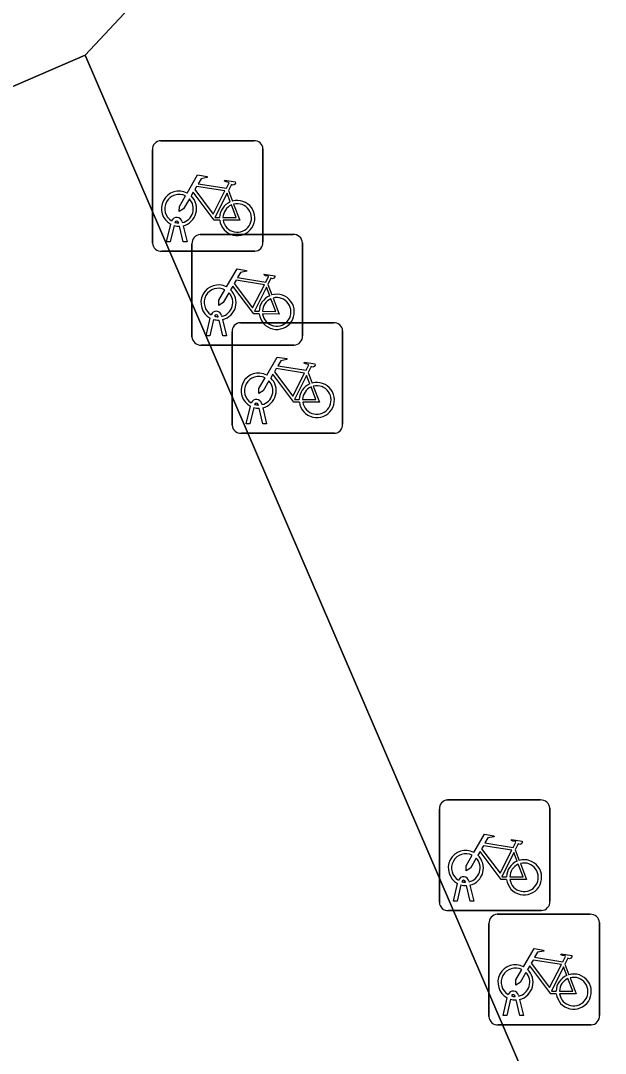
# Model space of a CAD drawing. Extents: x 159371 to 159986, y 382987 to 383597.
# Drawn here: x 159629.68 to 159634.97, y 383544.68 to 383554.01 of the extents above; entities that cross this region are included whole.
import ezdxf

# ---------------------------------------------------------------- set-up
doc = ezdxf.new("R2010")
doc.units = 0
for name, color, linetype in [('IMGEO_Fietsenrek', 7, 'Continuous'), ('IMGEO_Pand', 7, 'Continuous'), ('IMGEO_Rijbaan_lokaal_open', 7, 'Continuous'), ('IMGEO_Voetpad_open', 7, 'Continuous')]:
    doc.layers.add(name, color=color, linetype=linetype)

msp = doc.modelspace()

# ---------------------------------------------------------------- linework, layer by layer
at = {"layer": 'IMGEO_Fietsenrek'}
for p, q in [((159630.9479, 383552.9295), (159631.7888, 383552.9295)), ((159631.7888, 383552.9295), (159630.9479, 383552.9295)), ((159630.8735, 383552.0049), (159630.8735, 383552.8458)), ((159630.8735, 383552.8458), (159630.8735, 383552.0049)), ((159631.8725, 383552.8551), (159631.8725, 383552.0142)), ((159631.8725, 383552.0142), (159631.8725, 383552.8551)), ((159631.5602, 383552.4792), (159631.5965, 383552.384)), ((159631.0005, 383552.0143), (159631.0388, 383552.1743)), ((159631.0692, 383552.1621), (159631.0339, 383552.0143)), ((159631.1109, 383552.1859), (159631.1099, 383552.1902)), ((159631.152, 383552.0143), (159631.1181, 383552.156)), ((159631.1416, 383552.1974), (159631.1434, 383552.1895)), ((159631.1504, 383552.1603), (159631.1854, 383552.0143)), ((159631.3049, 383552.0815), (159632.1458, 383552.0815)), ((159632.1458, 383552.0815), (159631.3049, 383552.0815)), ((159631.0339, 383552.0143), (159631.0005, 383552.0143)), ((159631.1854, 383552.0143), (159631.152, 383552.0143)), ((159631.2305, 383551.1569), (159631.2305, 383551.9978)), ((159631.2305, 383551.9978), (159631.2305, 383551.1569)), ((159632.2295, 383552.0071), (159632.2295, 383551.1662)), ((159632.2295, 383551.1662), (159632.2295, 383552.0071)), ((159631.7981, 383551.9305), (159630.9572, 383551.9305)), ((159630.9572, 383551.9305), (159631.7981, 383551.9305)), ((159631.9172, 383551.6312), (159631.9535, 383551.536)), ((159631.3575, 383551.1663), (159631.3958, 383551.3263)), ((159631.4262, 383551.3141), (159631.3909, 383551.1663)), ((159631.4679, 383551.3379), (159631.4669, 383551.3422)), ((159631.509, 383551.1663), (159631.4751, 383551.308)), ((159631.4986, 383551.3494), (159631.5004, 383551.3415)), ((159631.5074, 383551.3123), (159631.5424, 383551.1663)), ((159631.6679, 383551.2845), (159632.5088, 383551.2845)), ((159632.5088, 383551.2845), (159631.6679, 383551.2845)), ((159631.5935, 383550.3599), (159631.5935, 383551.2008)), ((159631.5935, 383551.2008), (159631.5935, 383550.3599)), ((159632.5925, 383551.2101), (159632.5925, 383550.3692)), ((159632.5925, 383550.3692), (159632.5925, 383551.2101)), ((159631.3909, 383551.1663), (159631.3575, 383551.1663)), ((159631.5424, 383551.1663), (159631.509, 383551.1663)), ((159632.1551, 383551.0825), (159631.3142, 383551.0825)), ((159631.3142, 383551.0825), (159632.1551, 383551.0825)), ((159632.2802, 383550.8342), (159632.3165, 383550.739)), ((159631.8309, 383550.5409), (159631.8299, 383550.5452)), ((159631.8616, 383550.5524), (159631.8634, 383550.5445)), ((159631.7205, 383550.3693), (159631.7588, 383550.5293)), ((159631.7892, 383550.5171), (159631.7539, 383550.3693)), ((159631.872, 383550.3693), (159631.8381, 383550.511)), ((159631.8704, 383550.5153), (159631.9054, 383550.3693)), ((159631.7539, 383550.3693), (159631.7205, 383550.3693)), ((159631.9054, 383550.3693), (159631.872, 383550.3693)), ((159632.5181, 383550.2855), (159631.6772, 383550.2855)), ((159631.6772, 383550.2855), (159632.5181, 383550.2855)), ((159633.5419, 383546.9715), (159634.3828, 383546.9715)), ((159634.3828, 383546.9715), (159633.5419, 383546.9715)), ((159634.4665, 383546.8971), (159634.4665, 383546.0562)), ((159634.4665, 383546.0562), (159634.4665, 383546.8971)), ((159633.4675, 383546.0469), (159633.4675, 383546.8878)), ((159633.4675, 383546.8878), (159633.4675, 383546.0469)), ((159634.1542, 383546.5212), (159634.1905, 383546.426)), ((159633.5945, 383546.0563), (159633.6328, 383546.2163)), ((159633.6632, 383546.2041), (159633.6279, 383546.0563)), ((159633.7049, 383546.2279), (159633.7039, 383546.2322)), ((159633.746, 383546.0563), (159633.7121, 383546.198)), ((159633.7356, 383546.2394), (159633.7374, 383546.2315)), ((159633.7444, 383546.2023), (159633.7794, 383546.0563)), ((159633.6279, 383546.0563), (159633.5945, 383546.0563)), ((159633.7794, 383546.0563), (159633.746, 383546.0563)), ((159634.3921, 383545.9725), (159633.5512, 383545.9725)), ((159633.5512, 383545.9725), (159634.3921, 383545.9725)), ((159633.9909, 383545.9385), (159634.8318, 383545.9385)), ((159634.8318, 383545.9385), (159633.9909, 383545.9385)), ((159633.9165, 383545.0139), (159633.9165, 383545.8548)), ((159633.9165, 383545.8548), (159633.9165, 383545.0139)), ((159634.9155, 383545.8641), (159634.9155, 383545.0232)), ((159634.9155, 383545.0232), (159634.9155, 383545.8641)), ((159634.6032, 383545.4882), (159634.6395, 383545.393)), ((159634.0435, 383545.0233), (159634.0818, 383545.1833)), ((159634.1122, 383545.1711), (159634.0769, 383545.0233)), ((159634.1539, 383545.1949), (159634.1529, 383545.1992)), ((159634.195, 383545.0233), (159634.1611, 383545.165)), ((159634.1846, 383545.2064), (159634.1864, 383545.1985)), ((159634.1934, 383545.1693), (159634.2284, 383545.0233)), ((159634.8411, 383544.9395), (159634.0002, 383544.9395)), ((159634.0002, 383544.9395), (159634.8411, 383544.9395)), ((159634.0769, 383545.0233), (159634.0435, 383545.0233)), ((159634.2284, 383545.0233), (159634.195, 383545.0233))]:
    msp.add_line(p, q, dxfattribs=at)
for points in [[(159631.1861, 383552.4562), (159631.2808, 383552.6197), (159631.367, 383552.6059), (159631.3687, 383552.5972), (159631.3126, 383552.5863), (159631.2864, 383552.541), (159631.5416, 383552.5002)], [(159631.5287, 383552.475), (159631.2719, 383552.516), (159631.2552, 383552.4872), (159631.4222, 383552.2669), (159631.5287, 383552.475)], [(159631.5416, 383552.5002), (159631.5666, 383552.549), (159631.5615, 383552.553), (159631.5383, 383552.5567), (159631.5256, 383552.5642), (159631.5246, 383552.5673), (159631.5268, 383552.5719), (159631.6216, 383552.5568), (159631.6239, 383552.5465), (159631.6145, 383552.5341), (159631.6021, 383552.5277), (159631.5876, 383552.5339), (159631.5602, 383552.4792)], [(159631.2068, 383552.4037), (159631.1552, 383552.3145), (159631.1153, 383552.2885), (159631.1165, 383552.336), (159631.171, 383552.4302)], [(159631.4818, 383552.2115), (159631.4321, 383552.2116), (159631.2414, 383552.4633), (159631.2224, 383552.4305)], [(159631.5767, 383552.377), (159631.5474, 383552.4538), (159631.438, 383552.2357), (159631.4807, 383552.2356)], [(159631.5107, 383552.2355), (159631.6306, 383552.2353), (159631.5874, 383552.3489)], [(159631.6072, 383552.3558), (159631.6622, 383552.2112), (159631.5121, 383552.2115)], [(159631.5431, 383551.6082), (159631.6378, 383551.7717), (159631.724, 383551.7579), (159631.7257, 383551.7492), (159631.6696, 383551.7383), (159631.6434, 383551.693), (159631.8986, 383551.6522)], [(159631.8857, 383551.627), (159631.6289, 383551.668), (159631.6122, 383551.6392), (159631.7792, 383551.4189), (159631.8857, 383551.627)], [(159631.8986, 383551.6522), (159631.9236, 383551.701), (159631.9185, 383551.705), (159631.8953, 383551.7087), (159631.8826, 383551.7162), (159631.8816, 383551.7193), (159631.8838, 383551.7239), (159631.9786, 383551.7088), (159631.9809, 383551.6985), (159631.9715, 383551.6861), (159631.9591, 383551.6797), (159631.9446, 383551.6859), (159631.9172, 383551.6312)], [(159631.5638, 383551.5557), (159631.5122, 383551.4665), (159631.4723, 383551.4405), (159631.4735, 383551.488), (159631.528, 383551.5822)], [(159631.8388, 383551.3635), (159631.7891, 383551.3636), (159631.5984, 383551.6153), (159631.5794, 383551.5825)], [(159631.9337, 383551.529), (159631.9044, 383551.6058), (159631.795, 383551.3877), (159631.8377, 383551.3876)], [(159631.8677, 383551.3875), (159631.9876, 383551.3873), (159631.9444, 383551.5009)], [(159631.9642, 383551.5078), (159632.0192, 383551.3632), (159631.8691, 383551.3635)], [(159631.9061, 383550.8112), (159632.0008, 383550.9747), (159632.087, 383550.9609), (159632.0887, 383550.9522), (159632.0326, 383550.9413), (159632.0064, 383550.896), (159632.2616, 383550.8552)], [(159632.2616, 383550.8552), (159632.2866, 383550.904), (159632.2815, 383550.908), (159632.2583, 383550.9117), (159632.2456, 383550.9192), (159632.2446, 383550.9223), (159632.2468, 383550.9269), (159632.3416, 383550.9118), (159632.3439, 383550.9015), (159632.3345, 383550.8891), (159632.3221, 383550.8827), (159632.3076, 383550.8889), (159632.2802, 383550.8342)], [(159632.2018, 383550.5665), (159632.1521, 383550.5666), (159631.9614, 383550.8183), (159631.9424, 383550.7855)], [(159632.2487, 383550.83), (159631.9919, 383550.871), (159631.9752, 383550.8422), (159632.1422, 383550.6219), (159632.2487, 383550.83)], [(159631.9268, 383550.7587), (159631.8752, 383550.6695), (159631.8353, 383550.6435), (159631.8365, 383550.691), (159631.891, 383550.7852)], [(159632.2967, 383550.732), (159632.2674, 383550.8088), (159632.158, 383550.5907), (159632.2007, 383550.5906)], [(159632.2307, 383550.5905), (159632.3506, 383550.5903), (159632.3074, 383550.7039)], [(159632.3272, 383550.7108), (159632.3822, 383550.5662), (159632.2321, 383550.5665)], [(159633.7801, 383546.4982), (159633.8748, 383546.6617), (159633.961, 383546.6479), (159633.9627, 383546.6392), (159633.9066, 383546.6283), (159633.8804, 383546.583), (159634.1356, 383546.5422)], [(159634.1356, 383546.5422), (159634.1606, 383546.591), (159634.1555, 383546.595), (159634.1323, 383546.5987), (159634.1196, 383546.6062), (159634.1186, 383546.6093), (159634.1208, 383546.6139), (159634.2156, 383546.5988), (159634.2179, 383546.5885), (159634.2085, 383546.5761), (159634.1961, 383546.5697), (159634.1816, 383546.5759), (159634.1542, 383546.5212)], [(159634.1227, 383546.517), (159633.8659, 383546.558), (159633.8492, 383546.5292), (159634.0162, 383546.3089), (159634.1227, 383546.517)], [(159633.8008, 383546.4457), (159633.7492, 383546.3565), (159633.7093, 383546.3305), (159633.7105, 383546.378), (159633.765, 383546.4722)], [(159634.0758, 383546.2535), (159634.0261, 383546.2536), (159633.8354, 383546.5053), (159633.8164, 383546.4725)], [(159634.1707, 383546.419), (159634.1414, 383546.4958), (159634.032, 383546.2777), (159634.0747, 383546.2776)], [(159634.1047, 383546.2775), (159634.2246, 383546.2773), (159634.1814, 383546.3909)], [(159634.2012, 383546.3978), (159634.2562, 383546.2532), (159634.1061, 383546.2535)], [(159634.2291, 383545.4652), (159634.3238, 383545.6287), (159634.41, 383545.6149), (159634.4117, 383545.6062), (159634.3556, 383545.5953), (159634.3294, 383545.55), (159634.5846, 383545.5092)], [(159634.5717, 383545.484), (159634.3149, 383545.525), (159634.2982, 383545.4962), (159634.4652, 383545.2759), (159634.5717, 383545.484)], [(159634.5846, 383545.5092), (159634.6096, 383545.558), (159634.6045, 383545.562), (159634.5813, 383545.5657), (159634.5686, 383545.5732), (159634.5676, 383545.5763), (159634.5698, 383545.5809), (159634.6646, 383545.5658), (159634.6669, 383545.5555), (159634.6575, 383545.5431), (159634.6451, 383545.5367), (159634.6306, 383545.5429), (159634.6032, 383545.4882)], [(159634.2498, 383545.4127), (159634.1982, 383545.3235), (159634.1583, 383545.2975), (159634.1595, 383545.345), (159634.214, 383545.4392)], [(159634.5248, 383545.2205), (159634.4751, 383545.2206), (159634.2844, 383545.4723), (159634.2654, 383545.4395)], [(159634.6197, 383545.386), (159634.5904, 383545.4628), (159634.481, 383545.2447), (159634.5237, 383545.2446)], [(159634.5537, 383545.2445), (159634.6736, 383545.2443), (159634.6304, 383545.3579)], [(159634.6502, 383545.3648), (159634.7052, 383545.2202), (159634.5551, 383545.2205)]]:
    msp.add_lwpolyline(points, dxfattribs=at)
for centre, radius, start, end in [((159630.9512, 383552.8516), 0.0779, 92.4484, 184.28452), ((159630.9512, 383552.8516), 0.0779, 92.4484, 184.28452), ((159631.7946, 383552.8518), 0.0779, 2.4484, 94.28452), ((159631.7946, 383552.8518), 0.0779, 2.4484, 94.28452), ((159631.1131, 383552.3149), 0.159, 62.67661, 242.13685), ((159631.1131, 383552.3149), 0.129, 63.31916, 238.90302), ((159631.1131, 383552.3149), 0.129, 283.60429, 43.43025), ((159631.1131, 383552.3149), 0.159, 283.5766, 46.60424), ((159631.6397, 383552.2309), 0.159, 113.3408, 178.32165), ((159631.6397, 383552.2309), 0.159, 187.0065, 105.77075), ((159631.6397, 383552.2309), 0.129, 113.92302, 177.95563), ((159631.6397, 383552.2309), 0.129, 188.67146, 104.58832), ((159631.0929, 383552.1863), 0.0499, 12.8025, 158.69338), ((159631.1131, 383552.3149), 0.159, 253.99666, 271.78671), ((159631.0929, 383552.1863), 0.0174, 12.8025, 163.45023), ((159631.1131, 383552.3149), 0.129, 253.41502, 269.02044), ((159631.3082, 383552.0036), 0.0779, 92.4484, 184.28452), ((159631.3082, 383552.0036), 0.0779, 92.4484, 184.28452), ((159632.1516, 383552.0038), 0.0779, 2.4484, 94.28452), ((159632.1516, 383552.0038), 0.0779, 2.4484, 94.28452), ((159630.9514, 383552.0082), 0.0779, 182.4484, 274.28452), ((159630.9514, 383552.0082), 0.0779, 182.4484, 274.28452), ((159631.7948, 383552.0084), 0.0779, 272.4484, 4.28452), ((159631.7948, 383552.0084), 0.0779, 272.4484, 4.28452), ((159631.4701, 383551.4669), 0.159, 62.67661, 242.13685), ((159631.4701, 383551.4669), 0.129, 63.31916, 238.90302), ((159631.4701, 383551.4669), 0.159, 283.5766, 46.60424), ((159631.4701, 383551.4669), 0.129, 283.60429, 43.43025), ((159631.9967, 383551.3829), 0.159, 113.3408, 178.32165), ((159631.9967, 383551.3829), 0.159, 187.0065, 105.77075), ((159631.9967, 383551.3829), 0.129, 113.92302, 177.95563), ((159631.9967, 383551.3829), 0.129, 188.67146, 104.58832), ((159631.4499, 383551.3383), 0.0499, 12.8025, 158.69338), ((159631.4701, 383551.4669), 0.159, 253.99666, 271.78671), ((159631.4499, 383551.3383), 0.0174, 12.8025, 163.45023), ((159631.4701, 383551.4669), 0.129, 253.41502, 269.02044), ((159631.6712, 383551.2066), 0.0779, 92.4484, 184.28452), ((159631.6712, 383551.2066), 0.0779, 92.4484, 184.28452), ((159632.5146, 383551.2068), 0.0779, 2.4484, 94.28452), ((159632.5146, 383551.2068), 0.0779, 2.4484, 94.28452), ((159631.3084, 383551.1602), 0.0779, 182.4484, 274.28452), ((159631.3084, 383551.1602), 0.0779, 182.4484, 274.28452), ((159632.1518, 383551.1604), 0.0779, 272.4484, 4.28452), ((159632.1518, 383551.1604), 0.0779, 272.4484, 4.28452), ((159631.8331, 383550.6699), 0.159, 62.67661, 242.13685), ((159631.8331, 383550.6699), 0.129, 63.31916, 238.90302), ((159631.8331, 383550.6699), 0.129, 283.60429, 43.43025), ((159631.8331, 383550.6699), 0.159, 283.5766, 46.60424), ((159632.3597, 383550.5859), 0.159, 113.3408, 178.32165), ((159632.3597, 383550.5859), 0.159, 187.0065, 105.77075), ((159632.3597, 383550.5859), 0.129, 113.92302, 177.95563), ((159632.3597, 383550.5859), 0.129, 188.67146, 104.58832), ((159631.8129, 383550.5413), 0.0499, 12.8025, 158.69338), ((159631.8129, 383550.5413), 0.0174, 12.8025, 163.45023), ((159631.8331, 383550.6699), 0.129, 253.41502, 269.02044), ((159631.8331, 383550.6699), 0.159, 253.99666, 271.78671), ((159631.6714, 383550.3632), 0.0779, 182.4484, 274.28452), ((159631.6714, 383550.3632), 0.0779, 182.4484, 274.28452), ((159632.5148, 383550.3634), 0.0779, 272.4484, 4.28452), ((159632.5148, 383550.3634), 0.0779, 272.4484, 4.28452), ((159633.5452, 383546.8936), 0.0779, 92.4484, 184.28452), ((159633.5452, 383546.8936), 0.0779, 92.4484, 184.28452), ((159634.3886, 383546.8938), 0.0779, 2.4484, 94.28452), ((159634.3886, 383546.8938), 0.0779, 2.4484, 94.28452), ((159633.7071, 383546.3569), 0.159, 62.67661, 242.13685), ((159633.7071, 383546.3569), 0.129, 63.31916, 238.90302), ((159633.7071, 383546.3569), 0.129, 283.60429, 43.43025), ((159633.7071, 383546.3569), 0.159, 283.5766, 46.60424), ((159634.2337, 383546.2729), 0.159, 187.0065, 105.77075), ((159634.2337, 383546.2729), 0.159, 113.3408, 178.32165), ((159634.2337, 383546.2729), 0.129, 113.92302, 177.95563), ((159634.2337, 383546.2729), 0.129, 188.67146, 104.58832), ((159633.6869, 383546.2283), 0.0499, 12.8025, 158.69338), ((159633.6869, 383546.2283), 0.0174, 12.8025, 163.45023), ((159633.7071, 383546.3569), 0.159, 253.99666, 271.78671), ((159633.7071, 383546.3569), 0.129, 253.41502, 269.02044), ((159634.3888, 383546.0504), 0.0779, 272.4484, 4.28452), ((159634.3888, 383546.0504), 0.0779, 272.4484, 4.28452), ((159633.5454, 383546.0502), 0.0779, 182.4484, 274.28452), ((159633.5454, 383546.0502), 0.0779, 182.4484, 274.28452), ((159633.9942, 383545.8606), 0.0779, 92.4484, 184.28452), ((159633.9942, 383545.8606), 0.0779, 92.4484, 184.28452), ((159634.8376, 383545.8608), 0.0779, 2.4484, 94.28452), ((159634.8376, 383545.8608), 0.0779, 2.4484, 94.28452), ((159634.1561, 383545.3239), 0.159, 62.67661, 242.13685), ((159634.1561, 383545.3239), 0.129, 63.31916, 238.90302), ((159634.1561, 383545.3239), 0.129, 283.60429, 43.43025), ((159634.1561, 383545.3239), 0.159, 283.5766, 46.60424), ((159634.6827, 383545.2399), 0.159, 113.3408, 178.32165), ((159634.6827, 383545.2399), 0.159, 187.0065, 105.77075), ((159634.6827, 383545.2399), 0.129, 113.92302, 177.95563), ((159634.6827, 383545.2399), 0.129, 188.67146, 104.58832), ((159634.1359, 383545.1953), 0.0499, 12.8025, 158.69338), ((159634.1561, 383545.3239), 0.159, 253.99666, 271.78671), ((159634.1359, 383545.1953), 0.0174, 12.8025, 163.45023), ((159634.1561, 383545.3239), 0.129, 253.41502, 269.02044), ((159633.9944, 383545.0172), 0.0779, 182.4484, 274.28452), ((159633.9944, 383545.0172), 0.0779, 182.4484, 274.28452), ((159634.8378, 383545.0174), 0.0779, 272.4484, 4.28452), ((159634.8378, 383545.0174), 0.0779, 272.4484, 4.28452)]:
    msp.add_arc(centre, radius, start, end, dxfattribs=at)
at = {"layer": 'IMGEO_Pand'}
msp.add_lwpolyline([(159613.656, 383502.703), (159625.3, 383506.17), (159630.531, 383507.69), (159630.914, 383507.842), (159629.745, 383511.675), (159629.296, 383513.184), (159641.528, 383516.824), (159641.59, 383516.842), (159639.852, 383520.736), (159640.755, 383521.129), (159640.819, 383521.158), (159640.758, 383521.313), (159641.943, 383521.796), (159639.238, 383528.162), (159638.413, 383527.811), (159636.546, 383532.137), (159639.093, 383533.207), (159630.263, 383553.702), (159614.892, 383547.056)], dxfattribs=at)
at = {"layer": 'IMGEO_Rijbaan_lokaal_open'}
msp.add_arc((159629.6536, 383549.6836), 8.5668, 10.96432, 62.46451, dxfattribs=at)
at = {"layer": 'IMGEO_Voetpad_open'}
for points in [[(159595.056, 383538.515), (159614.892, 383547.056), (159630.263, 383553.702), (159633.614, 383557.28)], [(159633.614, 383557.28), (159630.263, 383553.702), (159639.093, 383533.207), (159636.546, 383532.137), (159638.413, 383527.811), (159639.238, 383528.162), (159641.943, 383521.796), (159640.758, 383521.313), (159640.819, 383521.158), (159640.755, 383521.129), (159639.852, 383520.736), (159641.59, 383516.842), (159642.369, 383517.075), (159643.446, 383513.457), (159646.834, 383514.444), (159646.608, 383515.216), (159645.106, 383520.362), (159641.653, 383532.125), (159643.547, 383532.683), (159641.872, 383538.476)]]:
    msp.add_lwpolyline(points, dxfattribs=at)
msp.add_arc((159629.6536, 383549.6836), 8.5668, 10.96432, 62.46451, dxfattribs=at)

doc.saveas('drawing.dxf')
